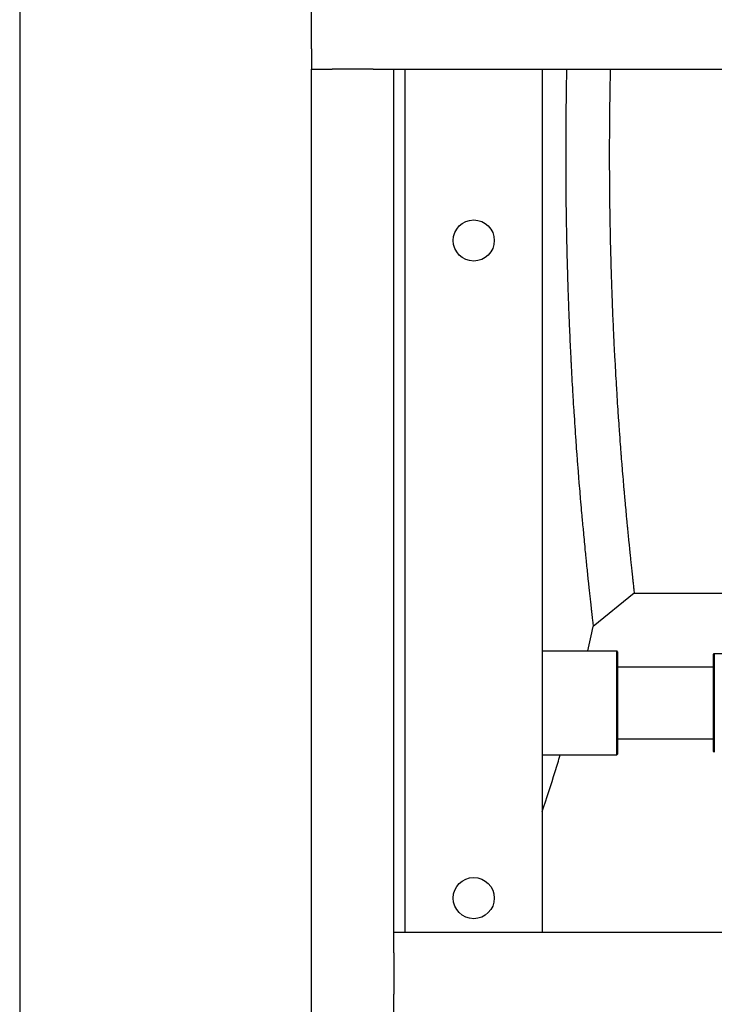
# Model space of a CAD drawing. Header units: inches. Extents: x 24 to 1128, y -94 to 748.
# Tile 447 of 573: x 730 to 743, y 255 to 273. Entities that reach past the tile are written whole.
import ezdxf

# ---------------------------------------------------------------- set-up
doc = ezdxf.new("R2010")
doc.units = ezdxf.units.IN
doc.header["$LTSCALE"] = 32
doc.header["$MEASUREMENT"] = 0
doc.layers.add('Visible (ANSI)', color=7, linetype='Continuous', lineweight=30)

msp = doc.modelspace()

# ---------------------------------------------------------------- linework, layer by layer
at = {"layer": 'Visible (ANSI)'}
for p, q in [((730.38339, 297.50112), (730.38339, 141.63562)), ((735.71339, 272.25112), (735.71339, 273.00112)), ((735.71339, 272.25112), (735.71339, 271.87612)), ((735.71339, 236.12612), (735.71339, 271.87612)), ((735.71339, 271.87612), (736.08839, 271.87612)), ((736.83839, 271.87612), (736.08839, 271.87612)), ((736.83839, 271.87612), (737.21339, 271.87612)), ((737.21339, 256.12612), (737.21339, 271.87612)), ((737.21339, 271.87612), (773.71339, 271.87612)), ((737.42339, 256.12612), (737.42339, 271.87612)), ((739.92339, 271.87612), (739.92339, 256.12612)), ((741.60308, 262.31362), (740.85398, 261.7054)), ((741.60308, 262.31362), (744.04927, 262.31362)), ((739.92339, 261.26362), (741.28336, 261.26362)), ((741.29899, 261.248), (741.28336, 261.26362)), ((741.28336, 259.36362), (741.28336, 261.26362)), ((741.29899, 261.248), (741.29899, 259.37925)), ((743.04899, 261.198), (743.06461, 261.21362)), ((743.04899, 259.42925), (743.04899, 261.198)), ((743.06461, 261.21362), (743.06461, 259.41362)), ((743.06461, 261.21362), (743.77249, 261.21362)), ((741.29899, 260.97112), (743.04899, 260.97112)), ((741.29899, 259.65612), (743.04899, 259.65612)), ((739.92339, 259.36362), (741.28336, 259.36362)), ((741.29899, 259.37925), (741.28336, 259.36362)), ((743.04899, 259.42925), (743.06461, 259.41362)), ((773.71339, 256.12612), (737.21339, 256.12612)), ((737.21339, 255.75112), (737.21339, 256.12612)), ((737.21339, 255.75112), (737.21339, 255.00112)), ((737.21339, 254.62612), (737.21339, 255.00112))]:
    msp.add_line(p, q, dxfattribs=at)
for centre in [(738.67339, 268.75112), (738.67339, 268.75112), (738.67339, 256.75112), (738.67339, 256.75112)]:
    msp.add_circle(centre, 0.375, dxfattribs=at)
for points, knots in [([(740.36741, 271.87612), (740.36669, 271.84202), (740.36599, 271.80789), (740.36531, 271.77373), (740.36213, 271.61299), (740.35945, 271.45086), (740.35729, 271.2875), (740.35724, 271.28362), (740.35719, 271.27974), (740.35714, 271.27586), (740.35614, 271.19954), (740.35526, 271.12292), (740.3545, 271.04612), (740.3521, 270.80393), (740.35087, 270.55749), (740.35087, 270.31362)], [0.9389099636, 0.9389099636, 0.9389099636, 0.9389099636, 0.9406171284, 0.9406171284, 0.9406171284, 0.9486506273, 0.9486506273, 0.9486506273, 0.948841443, 0.948841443, 0.948841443, 0.9525931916, 0.9525931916, 0.9525931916, 0.9644249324, 0.9644249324, 0.9644249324, 0.9644249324]), ([(741.16475, 271.87612), (741.16452, 271.86576), (741.16429, 271.85538), (741.16407, 271.84499), (741.16395, 271.83971), (741.16383, 271.83443), (741.16372, 271.82914), (741.16232, 271.76434), (741.161, 271.69926), (741.15977, 271.63411), (741.15701, 271.48791), (741.15469, 271.34072), (741.15284, 271.19312), (741.15279, 271.18961), (741.15275, 271.1861), (741.1527, 271.1826), (741.15185, 271.11365), (741.15109, 271.04462), (741.15044, 270.97555), (741.14838, 270.75774), (741.14732, 270.5361), (741.14731, 270.31581), (741.14731, 270.31508), (741.14731, 270.31435), (741.14731, 270.31362)], [0.9361713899, 0.9361713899, 0.9361713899, 0.9361713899, 0.9367455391, 0.9367455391, 0.9367455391, 0.9370376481, 0.9370376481, 0.9370376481, 0.9406171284, 0.9406171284, 0.9406171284, 0.9486506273, 0.9486506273, 0.9486506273, 0.948841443, 0.948841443, 0.948841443, 0.9525931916, 0.9525931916, 0.9525931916, 0.9644249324, 0.9644249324, 0.9644249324, 0.9644640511, 0.9644640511, 0.9644640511, 0.9644640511]), ([(740.35087, 270.31362), (740.35087, 270.31282), (740.35087, 270.31201), (740.35087, 270.31121), (740.35087, 270.07289), (740.35204, 269.8342), (740.35435, 269.59661), (740.35438, 269.59315), (740.35442, 269.58969), (740.35445, 269.58623), (740.35618, 269.41093), (740.35853, 269.23624), (740.36147, 269.06274), (740.36155, 269.058), (740.36163, 269.05327), (740.36171, 269.04853), (740.36264, 268.99424), (740.36363, 268.94008), (740.36468, 268.88604), (740.36478, 268.88091), (740.36488, 268.87577), (740.36498, 268.87064), (740.36718, 268.75815), (740.36962, 268.64627), (740.3723, 268.53513), (740.37245, 268.52891), (740.3726, 268.5227), (740.37275, 268.51648), (740.37402, 268.46451), (740.37534, 268.41271), (740.3767, 268.36109), (740.37689, 268.35424), (740.37707, 268.3474), (740.37725, 268.34057), (740.379, 268.27534), (740.38082, 268.21056), (740.38271, 268.14624)], [0.9644249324, 0.9644249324, 0.9644249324, 0.9644249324, 0.9644640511, 0.9644640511, 0.9644640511, 0.97602644, 0.97602644, 0.97602644, 0.9761948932, 0.9761948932, 0.9761948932, 0.9847274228, 0.9847274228, 0.9847274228, 0.9849603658, 0.9849603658, 0.9849603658, 0.9876311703, 0.9876311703, 0.9876311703, 0.9878850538, 0.9878850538, 0.9878850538, 0.9934478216, 0.9934478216, 0.9934478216, 0.9937590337, 0.9937590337, 0.9937590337, 0.9963623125, 0.9963623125, 0.9963623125, 0.9967074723, 0.9967074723, 0.9967074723, 1, 1, 1, 1]), ([(741.14731, 270.31362), (741.14731, 270.09836), (741.1483, 269.88287), (741.15029, 269.66775), (741.15032, 269.66462), (741.15035, 269.66148), (741.15038, 269.65835), (741.15186, 269.49961), (741.15389, 269.34089), (741.15644, 269.18303), (741.15651, 269.17872), (741.15658, 269.17441), (741.15665, 269.1701), (741.15746, 269.12071), (741.15832, 269.07147), (741.15922, 269.02239), (741.15931, 269.01772), (741.15939, 269.01306), (741.15948, 269.0084), (741.16139, 268.90622), (741.1635, 268.80472), (741.16582, 268.70394), (741.16595, 268.69831), (741.16608, 268.69267), (741.16621, 268.68704), (741.16731, 268.63991), (741.16845, 268.59294), (741.16963, 268.54614), (741.16979, 268.53993), (741.16995, 268.53373), (741.1701, 268.52753), (741.17161, 268.46839), (741.17319, 268.40952), (741.17483, 268.35091)], [0.9644640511, 0.9644640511, 0.9644640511, 0.9644640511, 0.97602644, 0.97602644, 0.97602644, 0.9761948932, 0.9761948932, 0.9761948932, 0.9847274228, 0.9847274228, 0.9847274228, 0.9849603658, 0.9849603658, 0.9849603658, 0.9876311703, 0.9876311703, 0.9876311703, 0.9878850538, 0.9878850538, 0.9878850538, 0.9934478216, 0.9934478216, 0.9934478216, 0.9937590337, 0.9937590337, 0.9937590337, 0.9963623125, 0.9963623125, 0.9963623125, 0.9967074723, 0.9967074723, 0.9967074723, 1, 1, 1, 1]), ([(741.17483, 268.35091), (741.17594, 268.31133), (741.17709, 268.27186), (741.17826, 268.23252), (741.17847, 268.22543), (741.17868, 268.21834), (741.17889, 268.21126), (741.18024, 268.16639), (741.18163, 268.12168), (741.18305, 268.07714), (741.18329, 268.06963), (741.18353, 268.06213), (741.18377, 268.05463), (741.18686, 267.95895), (741.19012, 267.86403), (741.19354, 267.76993), (741.19385, 267.76153), (741.19415, 267.75313), (741.19446, 267.74474), (741.19602, 267.70235), (741.19761, 267.66013), (741.19923, 267.61808), (741.19957, 267.60925), (741.19991, 267.60043), (741.20025, 267.59162), (741.2058, 267.44892), (741.21171, 267.30818), (741.21794, 267.16957), (741.21838, 267.15981), (741.21882, 267.15005), (741.21926, 267.14031), (741.22329, 267.05145), (741.22745, 266.9634), (741.23172, 266.87644), (741.23221, 266.86653), (741.23269, 266.85664), (741.23318, 266.84676), (741.23705, 266.76871), (741.241, 266.69158), (741.24502, 266.61538), (741.24611, 266.59488), (741.2472, 266.57445), (741.24829, 266.55409), (741.25256, 266.47461), (741.25691, 266.39606), (741.26134, 266.31848), (741.2619, 266.3087), (741.26245, 266.29893), (741.26302, 266.28918), (741.26756, 266.21014), (741.27218, 266.1321), (741.27686, 266.05513), (741.27746, 266.04523), (741.27806, 266.03534), (741.27867, 266.02547), (741.2887, 265.86165), (741.29901, 265.70267), (741.30946, 265.54889), (741.31013, 265.53906), (741.3108, 265.52925), (741.31147, 265.51947), (741.31641, 265.44723), (741.32139, 265.37616), (741.32638, 265.30628), (741.32706, 265.29676), (741.32774, 265.28727), (741.32842, 265.27779), (741.33447, 265.1936), (741.34055, 265.11116), (741.34662, 265.03052), (741.3514, 264.96707), (741.35619, 264.90464), (741.36098, 264.84327), (741.36162, 264.835), (741.36227, 264.82675), (741.36291, 264.81852), (741.36808, 264.7526), (741.37323, 264.68796), (741.37837, 264.6246), (741.379, 264.61686), (741.37963, 264.60914), (741.38025, 264.60143), (741.38616, 264.52891), (741.39203, 264.45811), (741.39786, 264.38903), (741.40289, 264.32953), (741.40787, 264.27131), (741.41282, 264.21438), (741.41342, 264.20742), (741.41403, 264.20048), (741.41463, 264.19356), (741.41551, 264.18342), (741.4164, 264.17332), (741.41728, 264.16326), (741.42146, 264.11545), (741.42562, 264.06858), (741.42973, 264.02266), (741.43031, 264.01616), (741.43089, 264.00968), (741.43147, 264.00321), (741.43657, 263.94651), (741.44159, 263.89128), (741.44655, 263.83753), (741.45156, 263.7831), (741.45651, 263.73011), (741.46137, 263.67856), (741.46188, 263.67321), (741.46238, 263.66787), (741.46288, 263.66254), (741.46731, 263.61573), (741.47167, 263.57013), (741.47595, 263.52574), (741.47642, 263.5209), (741.47689, 263.51607), (741.47735, 263.51126), (741.48644, 263.41726), (741.49518, 263.3288), (741.50349, 263.24594), (741.50389, 263.24204), (741.50428, 263.23816), (741.50466, 263.23429), (741.50866, 263.19459), (741.51255, 263.15618), (741.51634, 263.11909), (741.51669, 263.11567), (741.51704, 263.11226), (741.51738, 263.10886), (741.52166, 263.06704), (741.5258, 263.0269), (741.5298, 262.98845), (741.53327, 262.95505), (741.53664, 262.9229), (741.53989, 262.89199), (741.54015, 262.88954), (741.54041, 262.88709), (741.54066, 262.88466), (741.54406, 262.85246), (741.54733, 262.82162), (741.55047, 262.79216), (741.55069, 262.79013), (741.5509, 262.78811), (741.55112, 262.78609), (741.55287, 262.76969), (741.55458, 262.75371), (741.55625, 262.73817), (741.56081, 262.69569), (741.56506, 262.65643), (741.56899, 262.62038), (741.56913, 262.61907), (741.56928, 262.61776), (741.56942, 262.61646), (741.57204, 262.59239), (741.57452, 262.56977), (741.57685, 262.5486), (741.57696, 262.54758), (741.57708, 262.54656), (741.57719, 262.54554), (741.57971, 262.52263), (741.58205, 262.50143), (741.58422, 262.48193), (741.58606, 262.4653), (741.58777, 262.44991), (741.58935, 262.43574), (741.58941, 262.4352), (741.58948, 262.43465), (741.58954, 262.43411), (741.59118, 262.41934), (741.59268, 262.40594), (741.59403, 262.39389), (741.59407, 262.39353), (741.59412, 262.39316), (741.59416, 262.3928), (741.5969, 262.36831), (741.59902, 262.34951), (741.6005, 262.33638), (741.60052, 262.33627), (741.60053, 262.33617), (741.60054, 262.33606), (741.60128, 262.32955), (741.60185, 262.32445), (741.60227, 262.32077), (741.60227, 262.32074), (741.60228, 262.3207), (741.60228, 262.32067), (741.60281, 262.31598), (741.60308, 262.31364), (741.60308, 262.31362), (741.60308, 262.31362), (741.60308, 262.31362), (741.60308, 262.31362)], [0, 0, 0, 0, 0.002224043, 0.002224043, 0.002224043, 0.002624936, 0.002624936, 0.002624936, 0.005164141, 0.005164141, 0.005164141, 0.005592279, 0.005592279, 0.005592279, 0.011053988, 0.011053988, 0.011053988, 0.011541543, 0.011541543, 0.011541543, 0.014005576, 0.014005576, 0.014005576, 0.014522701, 0.014522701, 0.014522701, 0.022898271, 0.022898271, 0.022898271, 0.0234883, 0.0234883, 0.0234883, 0.02886948, 0.02886948, 0.02886948, 0.029482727, 0.029482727, 0.029482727, 0.034326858, 0.034326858, 0.034326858, 0.035629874, 0.035629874, 0.035629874, 0.040715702, 0.040715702, 0.040715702, 0.041356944, 0.041356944, 0.041356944, 0.046555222, 0.046555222, 0.046555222, 0.047224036, 0.047224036, 0.047224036, 0.058326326, 0.058326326, 0.058326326, 0.059035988, 0.059035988, 0.059035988, 0.064273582, 0.064273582, 0.064273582, 0.064986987, 0.064986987, 0.064986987, 0.071327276, 0.071327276, 0.071327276, 0.076316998, 0.076316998, 0.076316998, 0.07698963, 0.07698963, 0.07698963, 0.082375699, 0.082375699, 0.082375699, 0.083033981, 0.083033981, 0.083033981, 0.089230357, 0.089230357, 0.089230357, 0.094568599, 0.094568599, 0.094568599, 0.09522135, 0.09522135, 0.09522135, 0.096177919, 0.096177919, 0.096177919, 0.100724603, 0.100724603, 0.100724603, 0.101368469, 0.101368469, 0.101368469, 0.107015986, 0.107015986, 0.107015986, 0.112735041, 0.112735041, 0.112735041, 0.113329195, 0.113329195, 0.113329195, 0.11855404, 0.11855404, 0.11855404, 0.119124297, 0.119124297, 0.119124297, 0.130256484, 0.130256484, 0.130256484, 0.130779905, 0.130779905, 0.130779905, 0.136147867, 0.136147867, 0.136147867, 0.136642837, 0.136642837, 0.136642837, 0.142733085, 0.142733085, 0.142733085, 0.148022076, 0.148022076, 0.148022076, 0.148441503, 0.148441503, 0.148441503, 0.153987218, 0.153987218, 0.153987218, 0.15436906, 0.15436906, 0.15436906, 0.157476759, 0.157476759, 0.157476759, 0.165968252, 0.165968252, 0.165968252, 0.166277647, 0.166277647, 0.166277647, 0.171984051, 0.171984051, 0.171984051, 0.172259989, 0.172259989, 0.172259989, 0.178478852, 0.178478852, 0.178478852, 0.183780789, 0.183780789, 0.183780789, 0.18398582, 0.18398582, 0.18398582, 0.189549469, 0.189549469, 0.189549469, 0.189716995, 0.189716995, 0.189716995, 0.201102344, 0.201102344, 0.201102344, 0.201193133, 0.201193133, 0.201193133, 0.206884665, 0.206884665, 0.206884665, 0.206935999, 0.206935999, 0.206935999, 0.214240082, 0.214240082, 0.214240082, 0.21425868, 0.21425868, 0.21425868, 0.21425868]), ([(740.38271, 268.14624), (740.38398, 268.1028), (740.38529, 268.05948), (740.38664, 268.01629), (740.38688, 268.0085), (740.38713, 268.00072), (740.38737, 267.99294), (740.38892, 267.94368), (740.39052, 267.89459), (740.39215, 267.84569), (740.39243, 267.83744), (740.39271, 267.8292), (740.39298, 267.82097), (740.39654, 267.71591), (740.40029, 267.61172), (740.40421, 267.50852), (740.40456, 267.49931), (740.40492, 267.4901), (740.40527, 267.48091), (740.40705, 267.43443), (740.40888, 267.38816), (740.41073, 267.3421), (740.41112, 267.33243), (740.41152, 267.32278), (740.41191, 267.31313), (740.41827, 267.15688), (740.42503, 267.00315), (740.43211, 266.85236), (740.43261, 266.84174), (740.43311, 266.83113), (740.43362, 266.82054), (740.4382, 266.72392), (740.44291, 266.62853), (740.44774, 266.53447), (740.44829, 266.52375), (740.44884, 266.51304), (740.44939, 266.50236), (740.45376, 266.41795), (740.45822, 266.33463), (740.46275, 266.25245), (740.46397, 266.23035), (740.4652, 266.20833), (740.46642, 266.18639), (740.47122, 266.10077), (740.47612, 266.01602), (740.48111, 265.93224), (740.48174, 265.92168), (740.48237, 265.91113), (740.483, 265.9006), (740.48812, 265.81526), (740.49331, 265.73109), (740.49857, 265.64815), (740.49925, 265.63748), (740.49992, 265.62683), (740.5006, 265.61621), (740.51186, 265.43977), (740.5234, 265.26902), (740.53505, 265.10449), (740.53579, 265.09398), (740.53654, 265.08349), (740.53728, 265.07302), (740.54278, 264.99578), (740.54831, 264.91993), (740.55384, 264.84551), (740.55459, 264.83537), (740.55534, 264.82526), (740.5561, 264.81518), (740.5628, 264.72557), (740.5695, 264.63806), (740.57618, 264.55273), (740.58144, 264.48558), (740.58671, 264.41951), (740.59197, 264.35457), (740.59267, 264.34582), (740.59338, 264.33709), (740.59409, 264.32837), (740.59977, 264.25861), (740.60544, 264.19016), (740.61108, 264.12309), (740.61177, 264.11489), (740.61246, 264.10671), (740.61315, 264.09856), (740.61963, 264.02178), (740.62609, 263.94683), (740.63248, 263.87376), (740.63799, 263.81081), (740.64346, 263.74925), (740.64887, 263.68916), (740.64953, 263.68181), (740.65019, 263.67448), (740.65085, 263.66718), (740.65182, 263.65647), (740.65279, 263.64581), (740.65375, 263.6352), (740.65833, 263.58477), (740.66286, 263.53539), (740.66734, 263.48708), (740.66798, 263.48024), (740.66861, 263.47342), (740.66924, 263.46662), (740.67479, 263.40699), (740.68026, 263.34901), (740.68563, 263.29269), (740.69107, 263.23565), (740.69643, 263.18012), (740.70171, 263.12613), (740.70225, 263.12052), (740.7028, 263.11493), (740.70335, 263.10935), (740.70814, 263.06032), (740.71287, 263.01257), (740.7175, 262.96612), (740.71801, 262.96105), (740.71851, 262.95599), (740.71902, 262.95095), (740.72886, 262.85258), (740.7383, 262.76011), (740.74727, 262.67363), (740.74769, 262.66956), (740.74811, 262.66551), (740.74853, 262.66147), (740.75284, 262.62004), (740.75703, 262.58), (740.76111, 262.54135), (740.76148, 262.53779), (740.76186, 262.53424), (740.76223, 262.5307), (740.76683, 262.48715), (740.77128, 262.44539), (740.77557, 262.40544), (740.7793, 262.37074), (740.78291, 262.33733), (740.7864, 262.30521), (740.78667, 262.30267), (740.78695, 262.30013), (740.78722, 262.2976), (740.79086, 262.26414), (740.79437, 262.23211), (740.79774, 262.20151), (740.79797, 262.1994), (740.7982, 262.1973), (740.79843, 262.19521), (740.80031, 262.17817), (740.80214, 262.16159), (740.80393, 262.14545), (740.80881, 262.10136), (740.81337, 262.06061), (740.81757, 262.02321), (740.81773, 262.02184), (740.81788, 262.02048), (740.81803, 262.01913), (740.82084, 261.99416), (740.82349, 261.97069), (740.82598, 261.94873), (740.82611, 261.94767), (740.82623, 261.94661), (740.82635, 261.94555), (740.82904, 261.92178), (740.83155, 261.8998), (740.83386, 261.87959), (740.83583, 261.86237), (740.83766, 261.84643), (740.83934, 261.83176), (740.83941, 261.8312), (740.83947, 261.83063), (740.83954, 261.83007), (740.8413, 261.81478), (740.8429, 261.8009), (740.84434, 261.78843), (740.84438, 261.78806), (740.84442, 261.78768), (740.84447, 261.78731), (740.8474, 261.76196), (740.84966, 261.74251), (740.85124, 261.72893), (740.85125, 261.72882), (740.85126, 261.72871), (740.85128, 261.7286), (740.85206, 261.72186), (740.85267, 261.71659), (740.85312, 261.71279), (740.85312, 261.71276), (740.85313, 261.71272), (740.85313, 261.71269), (740.85369, 261.70784), (740.85398, 261.70541), (740.85398, 261.7054), (740.85398, 261.7054), (740.85398, 261.7054), (740.85398, 261.7054)], [0, 0, 0, 0, 0.002224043, 0.002224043, 0.002224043, 0.002624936, 0.002624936, 0.002624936, 0.005164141, 0.005164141, 0.005164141, 0.005592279, 0.005592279, 0.005592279, 0.011053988, 0.011053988, 0.011053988, 0.011541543, 0.011541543, 0.011541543, 0.014005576, 0.014005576, 0.014005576, 0.014522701, 0.014522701, 0.014522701, 0.022898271, 0.022898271, 0.022898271, 0.0234883, 0.0234883, 0.0234883, 0.02886948, 0.02886948, 0.02886948, 0.029482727, 0.029482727, 0.029482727, 0.034326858, 0.034326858, 0.034326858, 0.035629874, 0.035629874, 0.035629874, 0.040715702, 0.040715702, 0.040715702, 0.041356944, 0.041356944, 0.041356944, 0.046555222, 0.046555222, 0.046555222, 0.047224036, 0.047224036, 0.047224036, 0.058326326, 0.058326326, 0.058326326, 0.059035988, 0.059035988, 0.059035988, 0.064273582, 0.064273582, 0.064273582, 0.064986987, 0.064986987, 0.064986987, 0.071327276, 0.071327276, 0.071327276, 0.076316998, 0.076316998, 0.076316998, 0.07698963, 0.07698963, 0.07698963, 0.082375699, 0.082375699, 0.082375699, 0.083033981, 0.083033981, 0.083033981, 0.089230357, 0.089230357, 0.089230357, 0.094568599, 0.094568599, 0.094568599, 0.09522135, 0.09522135, 0.09522135, 0.096177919, 0.096177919, 0.096177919, 0.100724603, 0.100724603, 0.100724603, 0.101368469, 0.101368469, 0.101368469, 0.107015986, 0.107015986, 0.107015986, 0.112735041, 0.112735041, 0.112735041, 0.113329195, 0.113329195, 0.113329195, 0.11855404, 0.11855404, 0.11855404, 0.119124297, 0.119124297, 0.119124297, 0.130256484, 0.130256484, 0.130256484, 0.130779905, 0.130779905, 0.130779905, 0.136147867, 0.136147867, 0.136147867, 0.136642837, 0.136642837, 0.136642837, 0.142733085, 0.142733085, 0.142733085, 0.148022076, 0.148022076, 0.148022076, 0.148441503, 0.148441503, 0.148441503, 0.153987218, 0.153987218, 0.153987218, 0.15436906, 0.15436906, 0.15436906, 0.157476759, 0.157476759, 0.157476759, 0.165968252, 0.165968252, 0.165968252, 0.166277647, 0.166277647, 0.166277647, 0.171984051, 0.171984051, 0.171984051, 0.172259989, 0.172259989, 0.172259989, 0.178478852, 0.178478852, 0.178478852, 0.183780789, 0.183780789, 0.183780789, 0.18398582, 0.18398582, 0.18398582, 0.189549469, 0.189549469, 0.189549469, 0.189716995, 0.189716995, 0.189716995, 0.201102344, 0.201102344, 0.201102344, 0.201193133, 0.201193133, 0.201193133, 0.206884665, 0.206884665, 0.206884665, 0.206935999, 0.206935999, 0.206935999, 0.214240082, 0.214240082, 0.214240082, 0.214258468, 0.214258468, 0.214258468, 0.214258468]), ([(739.92339, 258.32922), (740.00495, 258.57098), (740.08399, 258.81588), (740.19117, 259.16322), (740.22146, 259.26319), (740.25133, 259.36362)], [0.9772903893, 0.9772903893, 0.9772903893, 0.9772903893, 1.017870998, 1.017870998, 1.0341614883, 1.0341614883, 1.0341614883, 1.0341614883])]:
    msp.add_open_spline(points, degree=3, knots=knots, dxfattribs=at)
msp.add_open_spline([(740.75394, 261.26362), (740.78812, 261.41016), (740.82147, 261.55743), (740.85398, 261.7054)], degree=3, dxfattribs=at)

doc.saveas('drawing.dxf')
